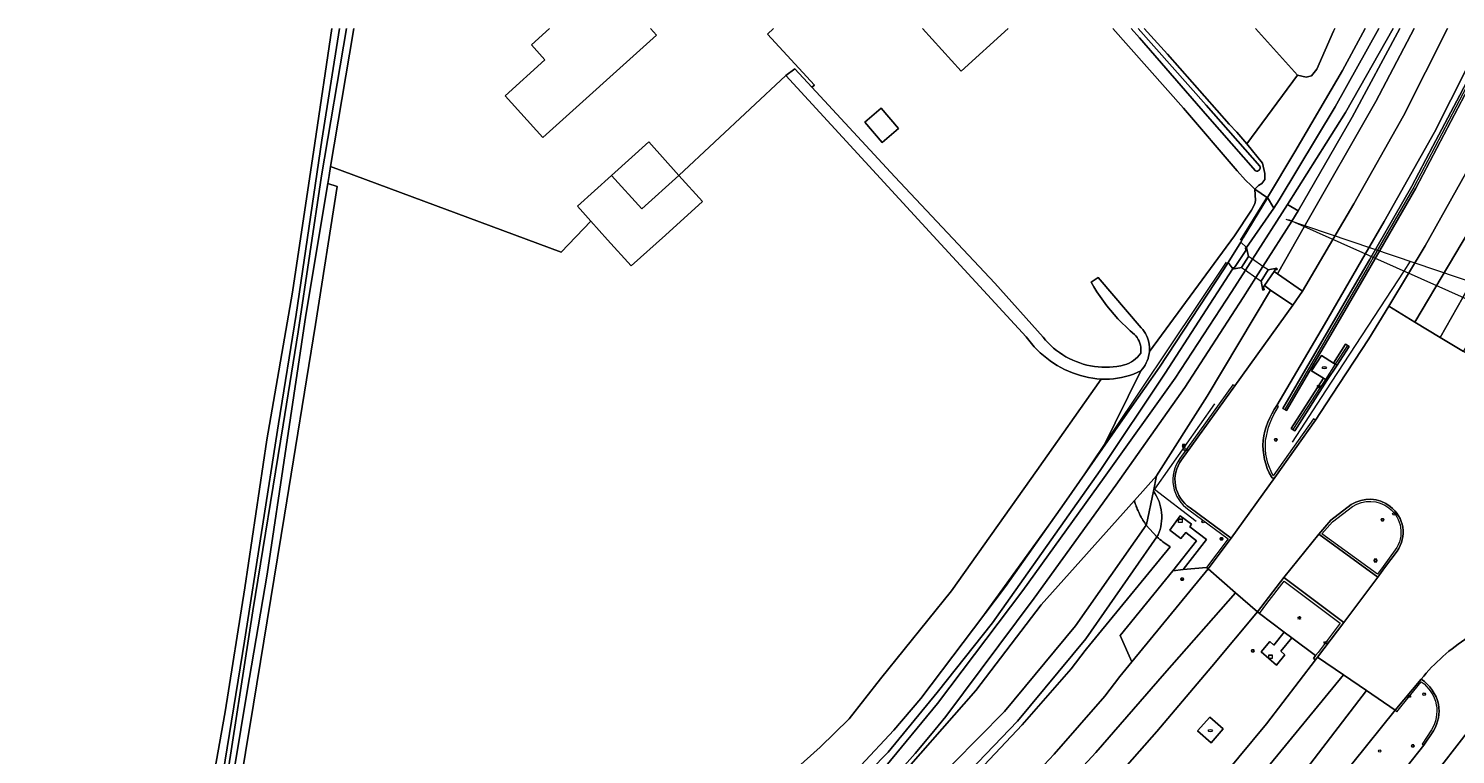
# Model space of a CAD drawing. Header units: metres. Extents: x 151448 to 154749, y 463108 to 465296.
# Tile 368 of 449: x 153548 to 153713, y 465211 to 465295. Entities that reach past the tile are written whole.
import ezdxf
from ezdxf.enums import TextEntityAlignment as Align

# ---------------------------------------------------------------- set-up
doc = ezdxf.new("R2010")
doc.units = ezdxf.units.M
doc.layers.get('0').update_dxf_attribs({"lineweight": 9})
for name, color, linetype, lineweight in [('B-PV-GK-BESCHOEIING-G', 253, 'Continuous', 9), ('B-PV-GR-BOUWLAND-GV', 253, 'Continuous', 9), ('B-PV-GR-GRAS-GV', 253, 'Continuous', 9), ('B-PV-GR-GROENVOORZIENING-GV', 253, 'Continuous', 9), ('B-PV-GR-HAAG-G', 253, 'Continuous', 9), ('B-PV-GR-HOUTWAL-GV', 253, 'Continuous', 9), ('B-PV-IE-MEUBILAIR-S', 253, 'Continuous', 9), ('B-PV-IE-MEUBILAIR_WEGMEUBILAIR-GV', 253, 'Continuous', 9), ('B-PV-IE-TERREINAFSCHEIDING_KUNSTMATIG_HEKWERK-G', 253, 'Continuous', 9), ('B-PV-IE-TERREINAFSCHEIDING_KUNSTMATIG_HEKWERK_RASTER-G', 253, 'Continuous', 9), ('B-PV-KW-KUNSTWERK_DEK-GV', 253, 'Continuous', 9), ('B-PV-KW-KUNSTWERK_DUIKER-G', 253, 'Continuous', 9), ('B-PV-OG-BEBOUWING-GV', 1, 'Continuous', 9), ('B-PV-OG-BEBOUWING_LOODS-GV', 1, 'Continuous', 9), ('B-PV-OG-TERREIN_BEGROEID-GV', 253, 'Continuous', 9), ('B-PV-OG-TERREIN_ERF-GV', 253, 'Continuous', 9), ('B-PV-OG-TERREIN_OEVER-GV', 253, 'Continuous', 9), ('B-PV-OG-TERREIN_ONBEGROEID_ZAND-GV', 253, 'Continuous', 9), ('B-PV-OG-WATER-GV', 253, 'Continuous', 9), ('B-PV-OG-WATER_SLOOT-GV', 253, 'Continuous', 9), ('B-PV-VH-GESLOTENVERHARDING-GV', 253, 'Continuous', 9), ('B-PV-VH-HALFVERHARDING-GV', 253, 'Continuous', 9), ('B-PV-VH-OPENVERHARDING-GV', 253, 'Continuous', 9)]:
    doc.layers.add(name, color=color, linetype=linetype, lineweight=lineweight)
doc.styles.add('NLCS-ISO', font='txt')

# ---------------------------------------------------------------- blocks, each defined once
blk = doc.blocks.new('SIE-MEUBILAIR_BORD_INFORMATIE-SO')
h = blk.add_hatch(color=256)
h.dxf.hatch_style = 1
h.paths.add_polyline_path([(0.13, 0.2), (-0.33, 0.2), (-0.33, 0.08), (-0.13, 0.08), (-0.13, -0.65), (0.13, -0.65)])
h = blk.add_hatch(color=256)
h.dxf.hatch_style = 1
edge = h.paths.add_edge_path()
edge.add_arc((0, 0.5), 0.149, 0, 360)
for points in [[(-0.75, -0.75), (0.75, -0.75), (0.75, 0.75), (-0.75, 0.75)], [(0.13, 0.2), (-0.33, 0.2), (-0.33, 0.08), (-0.13, 0.08), (-0.13, -0.65), (0.13, -0.65)]]:
    blk.add_lwpolyline(points, close=True)
blk.add_circle((0, 0.5), 0.149)
blk = doc.blocks.new('SIE-MEUBILAIR_BORD_VERKEER-SO')
blk.add_lwpolyline([(-0.5625, -0.5625), (0.5625, -0.5625), (0.5625, 0.5625), (-0.5625, 0.5625)], close=True)
at = {"style": 'NLCS-ISO'}
blk.add_text('vb', height=0.75, dxfattribs=at).set_placement((0, 0), align=Align.MIDDLE_CENTER)
blk = doc.blocks.new('SIE-MEUBILAIR_BORD_WEGWIJZER-SO')
blk.add_lwpolyline([(-0.75, -0.75), (0.75, -0.75), (0.75, 0.75), (-0.75, 0.75)], close=True)
at = {"style": 'NLCS-ISO'}
blk.add_text('ww', height=0.75, dxfattribs=at).set_placement((0, 0.125), align=Align.MIDDLE_CENTER)
blk = doc.blocks.new('SIE-MEUBILAIR_KAST-SO')
for points in [[(-1, 1), (1, 1), (1, 0.84), (-1, 0.84)], [(-1, 0.76), (1, 0.76), (1, -1), (-1, -1)]]:
    blk.add_lwpolyline(points, close=True)
blk = doc.blocks.new('SIE-MEUBILAIR_KAST_VRI-SO')
for points in [[(-1, 1), (1, 1), (1, 0.84), (-1, 0.84)], [(-1, 0.76), (1, 0.76), (1, -1), (-1, -1)]]:
    blk.add_lwpolyline(points, close=True)
at = {"style": 'NLCS-ISO'}
blk.add_text('vri', height=0.75, dxfattribs=at).set_placement((0, 0), align=Align.MIDDLE_CENTER)
blk = doc.blocks.new('SIE-MEUBILAIR_PAAL_LICHTMAST-SO')
for points in [[(-0.62, 0), (-1, 0)], [(-0.71, 0.71), (-0.44, 0.44)], [(0, 1), (0, 0.62)], [(0.44, 0.44), (0.71, 0.71)], [(1, 0), (0.62, 0)], [(-0.71, -0.71), (-0.44, -0.44)], [(0, -0.62), (0, -1)], [(0.44, -0.44), (0.71, -0.71)]]:
    blk.add_lwpolyline(points)
blk.add_circle((0, 0), 0.5)
blk = doc.blocks.new('SIE-MEUBILAIR_PAAL_VRI-SO')
blk.add_circle((0, 0), 0.75)
at = {"style": 'NLCS-ISO'}
blk.add_text('vri', height=0.75, dxfattribs=at).set_placement((-0.08, 0.07), align=Align.MIDDLE_CENTER)
blk = doc.blocks.new('SIE-MEUBILAIR_PAAL_VERKEERSBORD-SO')
blk.add_circle((0, 0), 0.75)
at = {"style": 'NLCS-ISO'}
blk.add_text('vb', height=0.75, dxfattribs=at).set_placement((0, 0.07), align=Align.MIDDLE_CENTER)
blk = doc.blocks.new('SIE-MEUBILAIR_PAAL_DRUKKNOPPAAL-SO')
blk.add_circle((0, 0), 0.75)
at = {"style": 'NLCS-ISO'}
blk.add_text('dk', height=0.75, dxfattribs=at).set_placement((0, 0.07), align=Align.MIDDLE_CENTER)
blk = doc.blocks.new('SIE-MEUBILAIR_PAAL_HECTOMETER-SO')
blk.add_circle((0, 0), 0.75)
at = {"style": 'NLCS-ISO'}
blk.add_text('hm', height=0.75, dxfattribs=at).set_placement((0.16, 0.07), align=Align.MIDDLE_CENTER)
blk = doc.blocks.new('SIE-MEUBILAIR_PUT_KOLK-SO')
blk.add_ellipse((0, 0), major_axis=(1.25, 0), ratio=0.54)
at = {"style": 'NLCS-ISO'}
blk.add_text('klk', height=0.75, dxfattribs=at).set_placement((0.03, 0), align=Align.MIDDLE_CENTER)

msp = doc.modelspace()

# ---------------------------------------------------------------- linework, layer by layer
at = {"layer": 'B-PV-GK-BESCHOEIING-G', "flags": 128}
msp.add_lwpolyline([(153469.15, 465084.579), (153488.3, 465095.892), (153535.402, 465125.463), (153593.262, 465164.111), (153640.624, 465201.649), (153646.624, 465207.251), (153648.502, 465209.283), (153650.335, 465211.356), (153652.123, 465213.467), (153653.865, 465215.617), (153664.056, 465229.251), (153673.444, 465242.271)], dxfattribs=at)
at = {"layer": 'B-PV-GR-BOUWLAND-GV', "flags": 128}
for points in [[(153511.821, 465125.046), (153516.955, 465122.135), (153517.344, 465122.535), (153517.691, 465122.734), (153518.142, 465122.725), (153518.873, 465122.351), (153519.614, 465121.892), (153520.324, 465121.413), (153521.027, 465121.004), (153521.589, 465120.827), (153522.858, 465121.616), (153537.542, 465131.228), (153559.353, 465145.895), (153561.058, 465155.509), (153563.376, 465170.615), (153565.756, 465185.565), (153567.841, 465199.169), (153570.862, 465216.147), (153573.135, 465230.433), (153575.663, 465247.469), (153578.604, 465264.487), (153581.2, 465281.656), (153583.137, 465294.866)], [(153689.548, 465294.866), (153694.389, 465289.502), (153695.364, 465289.27), (153695.983, 465289.424), (153696.587, 465290.167), (153698.517, 465294.577), (153698.676, 465294.866)]]:
    msp.add_lwpolyline(points, dxfattribs=at)
at = {"layer": 'B-PV-GR-GRAS-GV', "flags": 128}
msp.add_lwpolyline([(153629.774, 465203.447), (153639.394, 465212.07), (153642.752, 465215.321), (153646.329, 465219.947), (153654.544, 465230.071), (153664.362, 465243.959), (153671.758, 465254.471), (153671.284, 465254.501), (153670.802, 465254.57), (153670.322, 465254.659), (153669.846, 465254.768), (153669.375, 465254.896), (153668.91, 465255.044), (153668.452, 465255.211), (153668.001, 465255.397), (153667.557, 465255.602), (153667.123, 465255.824), (153666.698, 465256.064), (153666.284, 465256.322), (153665.88, 465256.597), (153665.488, 465256.888), (153665.109, 465257.195), (153664.742, 465257.518), (153664.39, 465257.855), (153664.051, 465258.207), (153663.728, 465258.573), (153663.419, 465258.951), (153663.127, 465259.342), (153652.427, 465270.997), (153635.458, 465289.438), (153623.13, 465277.941), (153625.852, 465274.922), (153621.567, 465271.059), (153617.635, 465267.515), (153614.914, 465270.533), (153612.982, 465272.676), (153609.55, 465269.088), (153583.013, 465278.97), (153582.838, 465277.922), (153582.683, 465276.998), (153583.773, 465276.673), (153581.272, 465260.775), (153577.705, 465238.81), (153574.115, 465217.038), (153570.424, 465194.539)], dxfattribs=at)
at = {"layer": 'B-PV-GR-GROENVOORZIENING-GV', "flags": 128}
for points in [[(153702.189, 465294.866), (153699.549, 465290.045), (153694.083, 465280.642), (153690.938, 465275.406), (153691.671, 465274.152), (153692.272, 465275.149), (153698.719, 465285.853), (153703.733, 465294.866)], [(153691.786, 465243.143), (153696.443, 465249.759), (153698.342, 465252.641), (153702.612, 465259.121), (153704.891, 465262.889), (153707.173, 465266.661), (153709.085, 465269.822), (153715.037, 465280.459), (153720.976, 465292.09), (153722.273, 465294.866)], [(153716.144, 465294.866), (153715.746, 465294.019), (153710.17, 465282.925), (153704.345, 465272.635), (153702.181, 465268.887), (153697.487, 465260.759), (153691.99, 465251.425)], [(153707.831, 465294.866), (153703.383, 465286.465), (153695.163, 465272.016), (153692.09, 465266.616), (153694.95, 465264.594), (153698.458, 465270.547), (153700.885, 465274.665), (153706.606, 465284.823)], [(153717.032, 465294.866), (153716.431, 465293.587), (153713.061, 465287.18), (153709.978, 465281.32), (153707.553, 465276.71), (153705.47, 465273.096), (153702.66, 465268.218), (153700.981, 465265.326), (153698.373, 465260.849), (153695.296, 465255.567), (153692.692, 465251.098), (153693.124, 465250.846), (153696.308, 465256.311), (153698.221, 465259.595), (153702.291, 465266.582), (153707.991, 465276.469), (153716.879, 465293.365), (153717.584, 465294.866)], [(153717.584, 465294.866), (153716.879, 465293.365), (153707.991, 465276.469), (153702.291, 465266.582), (153698.221, 465259.595), (153696.308, 465256.311), (153693.124, 465250.846), (153692.692, 465251.098), (153695.296, 465255.567), (153698.373, 465260.849), (153700.981, 465265.326), (153702.66, 465268.218), (153705.47, 465273.096), (153707.553, 465276.71), (153709.978, 465281.32), (153713.061, 465287.18), (153716.431, 465293.587), (153717.032, 465294.866)], [(153706.606, 465284.823), (153711.655, 465294.866)], [(153640.948, 465205.083), (153647.224, 465211.495), (153652.87, 465218.359), (153659.247, 465226.409), (153671.641, 465243.93), (153679.123, 465255.179), (153686.88, 465267.148), (153686.846, 465267.283), (153686.404, 465267.928), (153685.866, 465267.048), (153678.47, 465255.858), (153675.034, 465250.922), (153671.928, 465246.486), (153667.491, 465240.149), (153660.739, 465230.594), (153650.975, 465217.674), (153647.894, 465214.024), (153640.287, 465205.886)], [(153681.022, 465245.166), (153687.145, 465253.687), (153693.837, 465263.015), (153691.285, 465264.706), (153683.973, 465252.521), (153678.124, 465243.324), (153677.803, 465241.558)], [(153640.287, 465205.886), (153647.894, 465214.024), (153650.975, 465217.674), (153660.739, 465230.594), (153667.491, 465240.149), (153671.928, 465246.486), (153676.349, 465255.438), (153675.918, 465255.24), (153675.479, 465255.064), (153675.031, 465254.91), (153674.575, 465254.779), (153674.114, 465254.67), (153673.648, 465254.583), (153673.178, 465254.52), (153672.706, 465254.48), (153672.232, 465254.464), (153671.758, 465254.471), (153664.362, 465243.959), (153654.544, 465230.071), (153646.329, 465219.947), (153642.752, 465215.321), (153639.394, 465212.07), (153629.774, 465203.447)], [(153677.803, 465241.558), (153676.997, 465237.719), (153676.959, 465237.665), (153678.17, 465236.316), (153678.313, 465236.521)], [(153648.809, 465204.188), (153660.617, 465216.176), (153668.791, 465226.063), (153676.959, 465237.665), (153676.889, 465237.761), (153676.79, 465237.904), (153676.666, 465238.091), (153676.573, 465238.239), (153676.477, 465238.4), (153676.459, 465238.431), (153676.373, 465238.582), (153676.265, 465238.783), (153676.186, 465238.938), (153676.087, 465239.143), (153676.016, 465239.302), (153675.926, 465239.511), (153675.862, 465239.673), (153675.807, 465239.817), (153675.783, 465239.883), (153675.726, 465240.048), (153675.656, 465240.265), (153675.589, 465240.488), (153664.863, 465228.487), (153657.33, 465218.6), (153647.096, 465206.913)], [(153660, 465204.524), (153666.356, 465211.274), (153672.203, 465217.937), (153673.915, 465220.228), (153675.307, 465221.905), (153673.961, 465224.931), (153680.018, 465232.402), (153682.757, 465235.852), (153681.503, 465236.813), (153680.945, 465236.116), (153679.657, 465237.062), (153680.881, 465238.743), (153682.171, 465237.777), (153681.983, 465237.447), (153683.913, 465236.014), (153681.199, 465232.551), (153683.899, 465232.76), (153684.079, 465232.603), (153686.726, 465236.148), (153682.003, 465239.652)], [(153650.313, 465202.732), (153662.146, 465215.077), (153670.002, 465224.539), (153678.17, 465236.316), (153676.959, 465237.665), (153668.791, 465226.063), (153660.617, 465216.176), (153648.809, 465204.188)], [(153678.313, 465236.521), (153678.17, 465236.316), (153678.223, 465236.268), (153678.372, 465236.138), (153678.394, 465236.119), (153678.528, 465236.008), (153678.705, 465235.868), (153678.844, 465235.763), (153679.027, 465235.631), (153679.096, 465235.584), (153679.694, 465235.14), (153671.45, 465225.086), (153670.068, 465223.421), (153669.91, 465223.221), (153668.316, 465221.087), (153662.657, 465214.638), (153656.394, 465207.987)], [(153656.394, 465207.987), (153662.657, 465214.638), (153668.316, 465221.087), (153669.91, 465223.221), (153670.068, 465223.421), (153671.45, 465225.086), (153679.694, 465235.14), (153679.096, 465235.584), (153679.027, 465235.631), (153678.844, 465235.763), (153678.705, 465235.868), (153678.528, 465236.008), (153678.394, 465236.119), (153678.372, 465236.138), (153678.223, 465236.268), (153678.17, 465236.316), (153670.002, 465224.539), (153662.146, 465215.077), (153650.313, 465202.732)], [(153684.436, 465207.071), (153690.796, 465214.771), (153696.448, 465222.128), (153696.22, 465222.303), (153696.46, 465222.62), (153693.738, 465224.67), (153692.467, 465223.133), (153692.916, 465222.702), (153691.953, 465221.505), (153690.201, 465223.065), (153691.209, 465224.232), (153691.657, 465223.844), (153692.861, 465225.336), (153689.993, 465227.488), (153689.763, 465227.66), (153684.503, 465221.365), (153678.158, 465213.861), (153671.924, 465206.784)], [(153708.623, 465219.922), (153705.642, 465216.32), (153700.766, 465210.262), (153694.417, 465202.539), (153690.65, 465198.162)], [(153546.208, 465079.207), (153562.473, 465090.614), (153599.396, 465116.572), (153609.761, 465123.981), (153620.166, 465131.657), (153628.357, 465137.881), (153630.724, 465139.679), (153641.378, 465147.897), (153651.738, 465156.098), (153661.744, 465164.245), (153670.981, 465172.085), (153678.496, 465178.906), (153686.061, 465186.307), (153693.191, 465193.765), (153700.205, 465201.584), (153704.27, 465206.423), (153708.912, 465212.286), (153710.026, 465213.969)], [(153714.191, 465214.11), (153709.54, 465208.115), (153702.595, 465199.659), (153695.571, 465191.839), (153688.419, 465184.347), (153681.825, 465177.847), (153672.961, 465169.764), (153663.698, 465161.903), (153653.702, 465153.762), (153643.128, 465145.389), (153632.521, 465137.224), (153630.183, 465135.452), (153621.929, 465129.199), (153611.635, 465121.614), (153600.908, 465113.95), (153564.147, 465088.049), (153547.906, 465076.678)]]:
    msp.add_lwpolyline(points, dxfattribs=at)
for points in [[(153561.528, 465147.358), (153562.236, 465147.834), (153563.267, 465148.528), (153566.723, 465170.811), (153570.424, 465194.539), (153574.115, 465217.038), (153577.705, 465238.81), (153581.272, 465260.775), (153583.773, 465276.673), (153582.683, 465276.998), (153580.144, 465261.832), (153577.892, 465246.658), (153575.702, 465232.006), (153573.406, 465218.541), (153571.164, 465205.035), (153568.343, 465190.014), (153566.119, 465174.855), (153563.419, 465157.849)], [(153688.137, 465270.741), (153687.839, 465270.273), (153688.51, 465269.638), (153691.671, 465274.152), (153690.938, 465275.406), (153690.917, 465275.37)], [(153694.069, 465248.527), (153693.649, 465248.799), (153697.382, 465254.57), (153695.986, 465255.435), (153697.138, 465257.183), (153698.521, 465256.331), (153699.915, 465258.487), (153700.335, 465258.215), (153698.943, 465256.071), (153697.775, 465254.326)], [(153698.521, 465256.331), (153698.734, 465256.2), (153698.943, 465256.071), (153700.335, 465258.215), (153699.915, 465258.487)], [(153697.382, 465254.57), (153693.649, 465248.799), (153694.069, 465248.527), (153697.775, 465254.326), (153697.594, 465254.438)], [(153676.016, 465239.302), (153676.087, 465239.143), (153676.186, 465238.938), (153676.265, 465238.783), (153676.373, 465238.582), (153676.459, 465238.431), (153676.477, 465238.4), (153676.573, 465238.239), (153676.666, 465238.091), (153676.79, 465237.904), (153676.889, 465237.761), (153676.959, 465237.665), (153676.997, 465237.719), (153677.803, 465241.558), (153678.124, 465243.324), (153675.589, 465240.488), (153675.656, 465240.265), (153675.726, 465240.048), (153675.783, 465239.883), (153675.807, 465239.817), (153675.862, 465239.673), (153675.926, 465239.511)], [(153685.824, 465214.173), (153684.453, 465212.566), (153682.845, 465213.941), (153684.28, 465215.548)]]:
    msp.add_lwpolyline(points, close=True, dxfattribs=at)
at = {"layer": 'B-PV-GR-GROENVOORZIENING-GV'}
for points in [[(153691.99, 465251.425, 0.1208683), (153690.426, 465247.401)], [(153690.426, 465247.401, 0.1500853), (153691.366, 465243.205)], [(153682.003, 465239.652, -0.4318223), (153681.022, 465245.166)], [(153691.366, 465243.205, 0.5616181), (153691.786, 465243.143)], [(153678.313, 465236.521, 0.2640528), (153677.803, 465241.558)], [(153677.803, 465241.558, -0.2640528), (153678.313, 465236.521)], [(153710.61, 465217.011, 0.1935172), (153708.623, 465219.922)], [(153710.026, 465213.969, 0.1872898), (153710.61, 465217.011)]]:
    msp.add_lwpolyline(points, format="xyb", dxfattribs=at)
at = {"layer": 'B-PV-GR-HAAG-G', "flags": 128}
for points in [[(153717.308, 465294.866), (153716.655, 465293.476), (153707.772, 465276.589), (153703.099, 465268.478), (153702.4, 465267.265), (153692.908, 465250.972)], [(153687.81, 465270.479), (153690.799, 465275.314)], [(153669.812, 465243.465), (153686.214, 465267.953)], [(153700.125, 465258.351), (153698.734, 465256.2), (153697.594, 465254.438), (153697.003, 465253.523), (153693.859, 465248.663)]]:
    msp.add_lwpolyline(points, dxfattribs=at)
at = {"layer": 'B-PV-GR-HOUTWAL-GV', "flags": 128}
msp.add_lwpolyline([(153671.928, 465246.486), (153675.034, 465250.922), (153678.47, 465255.858), (153685.866, 465267.048), (153686.404, 465267.928), (153687.839, 465270.273), (153688.137, 465270.741), (153690.917, 465275.37), (153689.469, 465276.357), (153689.558, 465275.07), (153689.465, 465274.676), (153689.093, 465273.942), (153687.134, 465270.991), (153677.315, 465257.642), (153677.283, 465257.371), (153677.232, 465257.104), (153677.16, 465256.841), (153677.07, 465256.584), (153676.96, 465256.335), (153676.833, 465256.094), (153676.688, 465255.864), (153676.526, 465255.645), (153676.349, 465255.438)], close=True, dxfattribs=at)
at = {"layer": 'B-PV-IE-MEUBILAIR_WEGMEUBILAIR-GV', "flags": 128}
for points in [[(153681.022, 465245.166), (153687.145, 465253.687), (153686.942, 465253.828), (153680.807, 465245.313)], [(153692.19, 465251.306), (153691.99, 465251.425)], [(153696.443, 465249.759), (153696.213, 465249.888), (153691.583, 465243.346)], [(153691.786, 465243.143), (153696.443, 465249.759)], [(153700.569, 465240.025), (153698.232, 465238.228), (153696.834, 465236.603), (153703.633, 465231.663), (153704.416, 465232.72), (153705.85, 465234.658)], [(153705.643, 465234.794), (153704.23, 465232.872), (153703.6, 465232.015), (153697.179, 465236.658), (153698.41, 465238.047), (153700.702, 465239.81)], [(153681.865, 465239.432), (153686.381, 465236.084)], [(153686.381, 465236.084), (153683.899, 465232.76), (153684.079, 465232.603), (153686.726, 465236.148), (153682.003, 465239.652)], [(153708.623, 465219.922), (153705.642, 465216.32), (153705.811, 465216.164), (153706.437, 465216.93), (153708.634, 465219.601)], [(153709.806, 465214.09), (153708.733, 465212.433), (153708.912, 465212.286)], [(153708.912, 465212.286), (153710.026, 465213.969)]]:
    msp.add_lwpolyline(points, dxfattribs=at)
at = {"layer": 'B-PV-IE-MEUBILAIR_WEGMEUBILAIR-GV'}
for points in [[(153691.99, 465251.425, 0.1208683), (153690.426, 465247.401)], [(153690.705, 465247.39, -0.1126798), (153692.19, 465251.306)], [(153690.426, 465247.401, 0.1500853), (153691.366, 465243.205)], [(153691.583, 465243.346, -0.150346), (153690.705, 465247.39)], [(153680.807, 465245.313, 0.4271112), (153681.865, 465239.432)], [(153682.003, 465239.652, -0.4318223), (153681.022, 465245.166)], [(153691.366, 465243.205, 0.5616181), (153691.786, 465243.143)], [(153705.041, 465239.819, 0.3166243), (153700.569, 465240.025)], [(153700.702, 465239.81, -0.3130644), (153704.912, 465239.644)], [(153705.85, 465234.658, 0.4063252), (153705.041, 465239.819)], [(153704.912, 465239.644, -0.4039399), (153705.643, 465234.794)], [(153710.61, 465217.011, 0.1935172), (153708.623, 465219.922)], [(153708.634, 465219.601, -0.1916822), (153710.362, 465216.969)], [(153710.362, 465216.969, -0.1854728), (153709.806, 465214.09)], [(153710.026, 465213.969, 0.1872898), (153710.61, 465217.011)]]:
    msp.add_lwpolyline(points, format="xyb", dxfattribs=at)
at = {"layer": 'B-PV-IE-MEUBILAIR_WEGMEUBILAIR-GV', "flags": 128}
msp.add_lwpolyline([(153689.993, 465227.488), (153690.862, 465228.616), (153692.856, 465231.205), (153699.305, 465226.377), (153696.74, 465222.99), (153696.46, 465222.62), (153696.22, 465222.303), (153696.448, 465222.128), (153696.69, 465222.447), (153699.708, 465226.434), (153692.801, 465231.605), (153689.763, 465227.66)], close=True, dxfattribs=at)
at = {"layer": 'B-PV-IE-TERREINAFSCHEIDING_KUNSTMATIG_HEKWERK-G', "flags": 128}
for points in [[(153689.548, 465294.866), (153694.389, 465289.502)], [(153694.389, 465289.502), (153695.364, 465289.27), (153695.983, 465289.424), (153696.587, 465290.167), (153698.517, 465294.577), (153698.676, 465294.866)], [(153694.389, 465289.502), (153688.537, 465281.589)], [(153684.827, 465251.644), (153677.92, 465241.799), (153682.709, 465238.11)], [(153666.507, 465238.756), (153657.282, 465226.02)]]:
    msp.add_lwpolyline(points, dxfattribs=at)
at = {"layer": 'B-PV-IE-TERREINAFSCHEIDING_KUNSTMATIG_HEKWERK_RASTER-G', "flags": 128}
for points in [[(153707.357, 465268.061), (153706.609, 465266.913)], [(153706.609, 465266.913), (153697.618, 465253.118)], [(153697.618, 465253.118), (153693.771, 465247.217)]]:
    msp.add_lwpolyline(points, dxfattribs=at)
at = {"layer": 'B-PV-KW-KUNSTWERK_DEK-GV', "flags": 128}
msp.add_lwpolyline([(153689.577, 465266.185), (153690.175, 465265.773), (153690.982, 465267.055), (153690.389, 465267.459), (153689.185, 465268.281), (153688.729, 465268.592), (153687.911, 465267.333), (153688.376, 465267.013)], close=True, dxfattribs=at)
at = {"layer": 'B-PV-KW-KUNSTWERK_DUIKER-G', "flags": 128}
for points in [[(153693.041, 465272.92), (153752.466, 465252.791)], [(153753.085, 465252.751), (153745.467, 465249.587), (153693.385, 465272.809)]]:
    msp.add_lwpolyline(points, dxfattribs=at)
at = {"layer": 'B-PV-OG-BEBOUWING-GV', "flags": 128}
for points in [[(153608.228, 465294.866), (153606.133, 465292.978), (153607.694, 465291.248), (153603.118, 465287.123), (153607.471, 465282.295), (153620.564, 465294.1), (153619.873, 465294.866)], [(153651.204, 465294.866), (153655.651, 465289.971), (153661.04, 465294.866)]]:
    msp.add_lwpolyline(points, dxfattribs=at)
msp.add_lwpolyline([(153615.369, 465277.932), (153618.845, 465274.077), (153623.13, 465277.941), (153619.655, 465281.796)], close=True, dxfattribs=at)
at = {"layer": 'B-PV-OG-BEBOUWING_LOODS-GV', "flags": 128}
for points in [[(153648.404, 465283.331), (153646.412, 465285.676), (153644.545, 465284.09), (153646.537, 465281.745)], [(153623.13, 465277.941), (153618.845, 465274.077), (153615.369, 465277.932), (153611.438, 465274.388), (153612.982, 465272.676), (153614.914, 465270.533), (153617.635, 465267.515), (153621.567, 465271.059), (153625.852, 465274.922)]]:
    msp.add_lwpolyline(points, close=True, dxfattribs=at)
at = {"layer": 'B-PV-OG-TERREIN_BEGROEID-GV', "flags": 128}
msp.add_lwpolyline([(153698.676, 465294.866), (153698.517, 465294.577), (153696.587, 465290.167), (153695.983, 465289.424), (153695.364, 465289.27), (153694.389, 465289.502), (153688.537, 465281.589), (153690.347, 465279.354), (153690.615, 465278.168), (153690.631, 465277.492), (153690.261, 465277.001), (153689.88, 465276.769), (153689.469, 465276.357), (153690.917, 465275.37), (153690.938, 465275.406), (153694.083, 465280.642), (153699.549, 465290.045), (153702.189, 465294.866)], dxfattribs=at)
at = {"layer": 'B-PV-OG-TERREIN_ERF-GV', "flags": 128}
for points in [[(153585.702, 465294.866), (153585.174, 465291.9), (153583.013, 465278.97), (153609.55, 465269.088), (153612.982, 465272.676), (153611.438, 465274.388), (153615.369, 465277.932), (153619.655, 465281.796), (153623.13, 465277.941), (153635.458, 465289.438), (153636.475, 465290.238), (153638.452, 465288.1), (153638.753, 465288.356), (153633.318, 465294.199), (153634.035, 465294.866)], [(153619.873, 465294.866), (153620.564, 465294.1), (153607.471, 465282.295), (153603.118, 465287.123), (153607.694, 465291.248), (153606.133, 465292.978), (153608.228, 465294.866)], [(153634.035, 465294.866), (153633.318, 465294.199), (153638.753, 465288.356), (153638.452, 465288.1), (153647.983, 465277.798), (153659.524, 465265.516), (153665.083, 465259.317), (153665.361, 465258.982), (153665.655, 465258.66), (153665.964, 465258.353), (153666.287, 465258.061), (153666.623, 465257.785), (153666.973, 465257.525), (153667.334, 465257.282), (153667.707, 465257.056), (153668.089, 465256.849), (153668.482, 465256.659), (153668.882, 465256.489), (153669.291, 465256.338), (153669.706, 465256.206), (153670.127, 465256.095), (153670.552, 465256.003), (153670.982, 465255.932), (153671.415, 465255.881), (153671.849, 465255.851), (153672.284, 465255.842), (153672.72, 465255.853), (153673.154, 465255.886), (153673.586, 465255.938), (153674.015, 465256.011), (153674.44, 465256.105), (153674.717, 465256.207), (153674.985, 465256.33), (153675.243, 465256.474), (153675.488, 465256.638), (153675.72, 465256.821), (153675.937, 465257.022), (153676.138, 465257.239), (153676.32, 465257.471), (153676.342, 465257.704), (153676.341, 465257.939), (153676.32, 465258.172), (153676.278, 465258.402), (153676.215, 465258.628), (153676.131, 465258.847), (153676.028, 465259.057), (153675.907, 465259.257), (153675.768, 465259.446), (153675.612, 465259.621), (153675.112, 465260.048), (153674.625, 465260.49), (153674.153, 465260.948), (153673.695, 465261.42)], [(153661.04, 465294.866), (153655.651, 465289.971), (153651.204, 465294.866)], [(153673.695, 465261.42), (153673.253, 465261.906), (153672.825, 465262.406), (153672.414, 465262.919), (153672.019, 465263.445), (153671.641, 465263.983), (153671.28, 465264.533), (153670.936, 465265.093), (153670.61, 465265.664), (153671.43, 465266.197), (153676.378, 465260.401), (153676.553, 465260.192), (153676.712, 465259.971), (153676.854, 465259.739), (153676.979, 465259.497), (153677.085, 465259.246), (153677.173, 465258.988), (153677.241, 465258.725), (153677.29, 465258.457), (153677.318, 465258.186), (153677.327, 465257.914), (153677.315, 465257.642), (153687.134, 465270.991), (153689.093, 465273.942), (153689.465, 465274.676), (153689.558, 465275.07), (153689.469, 465276.357), (153689.035, 465276.799), (153688.399, 465277.409), (153687.411, 465278.474), (153681.231, 465285.674), (153673.089, 465294.866)]]:
    msp.add_lwpolyline(points, dxfattribs=at)
for points in [[(153677.315, 465257.642), (153677.327, 465257.914), (153677.318, 465258.186), (153677.29, 465258.457), (153677.241, 465258.725), (153677.173, 465258.988), (153677.085, 465259.246), (153676.979, 465259.497), (153676.854, 465259.739), (153676.712, 465259.971), (153676.553, 465260.192), (153676.378, 465260.401), (153671.43, 465266.197), (153670.61, 465265.664), (153670.936, 465265.093), (153671.28, 465264.533), (153671.641, 465263.983), (153672.019, 465263.445), (153672.414, 465262.919), (153672.825, 465262.406), (153673.253, 465261.906), (153673.695, 465261.42), (153674.153, 465260.948), (153674.625, 465260.49), (153675.112, 465260.048), (153675.612, 465259.621), (153675.768, 465259.446), (153675.907, 465259.257), (153676.028, 465259.057), (153676.131, 465258.847), (153676.215, 465258.628), (153676.278, 465258.402), (153676.32, 465258.172), (153676.341, 465257.939), (153676.342, 465257.704), (153676.32, 465257.471), (153676.138, 465257.239), (153675.937, 465257.022), (153675.72, 465256.821), (153675.488, 465256.638), (153675.243, 465256.474), (153674.985, 465256.33), (153674.717, 465256.207), (153674.44, 465256.105), (153674.015, 465256.011), (153673.586, 465255.938), (153673.154, 465255.886), (153672.72, 465255.853), (153672.284, 465255.842), (153671.849, 465255.851), (153671.415, 465255.881), (153670.982, 465255.932), (153670.552, 465256.003), (153670.127, 465256.095), (153669.706, 465256.206), (153669.291, 465256.338), (153668.882, 465256.489), (153668.482, 465256.659), (153668.089, 465256.849), (153667.707, 465257.056), (153667.334, 465257.282), (153666.973, 465257.525), (153666.623, 465257.785), (153666.287, 465258.061), (153665.964, 465258.353), (153665.655, 465258.66), (153665.361, 465258.982), (153665.083, 465259.317), (153659.524, 465265.516), (153647.983, 465277.798), (153638.452, 465288.1), (153636.475, 465290.238), (153635.458, 465289.438), (153652.427, 465270.997), (153663.127, 465259.342), (153663.419, 465258.951), (153663.728, 465258.573), (153664.051, 465258.207), (153664.39, 465257.855), (153664.742, 465257.518), (153665.109, 465257.195), (153665.488, 465256.888), (153665.88, 465256.597), (153666.284, 465256.322), (153666.698, 465256.064), (153667.123, 465255.824), (153667.557, 465255.602), (153668.001, 465255.397), (153668.452, 465255.211), (153668.91, 465255.044), (153669.375, 465254.896), (153669.846, 465254.768), (153670.322, 465254.659), (153670.802, 465254.57), (153671.284, 465254.501), (153671.758, 465254.471), (153672.232, 465254.464), (153672.706, 465254.48), (153673.178, 465254.52), (153673.648, 465254.583), (153674.114, 465254.67), (153674.575, 465254.779), (153675.031, 465254.91), (153675.479, 465255.064), (153675.918, 465255.24), (153676.349, 465255.438), (153676.526, 465255.645), (153676.688, 465255.864), (153676.833, 465256.094), (153676.96, 465256.335), (153677.07, 465256.584), (153677.16, 465256.841), (153677.232, 465257.104), (153677.283, 465257.371)], [(153648.404, 465283.331), (153646.537, 465281.745), (153644.545, 465284.09), (153646.412, 465285.676)]]:
    msp.add_lwpolyline(points, close=True, dxfattribs=at)
at = {"layer": 'B-PV-OG-TERREIN_OEVER-GV', "flags": 128}
for points in [[(153583.137, 465294.866), (153581.2, 465281.656), (153578.604, 465264.487), (153575.663, 465247.469), (153573.135, 465230.433), (153570.862, 465216.147), (153567.841, 465199.169), (153565.756, 465185.565), (153563.376, 465170.615), (153561.058, 465155.509), (153559.353, 465145.895), (153559.859, 465146.235), (153560.053, 465146.366), (153560.389, 465146.592), (153562.341, 465159.198), (153565.645, 465179.089), (153568.877, 465198.273), (153573.086, 465224.29), (153576.995, 465249.337), (153579.062, 465261.922), (153582.016, 465281.995), (153584.026, 465294.866)], [(153560.892, 465146.93), (153561.021, 465147.017), (153561.216, 465147.148), (153561.528, 465147.358), (153563.419, 465157.849), (153566.119, 465174.855), (153568.343, 465190.014), (153571.164, 465205.035), (153573.406, 465218.541), (153575.702, 465232.006), (153577.892, 465246.658), (153580.144, 465261.832), (153582.683, 465276.998), (153582.838, 465277.922), (153583.013, 465278.97), (153585.174, 465291.9), (153585.702, 465294.866)], [(153584.847, 465294.866), (153581.975, 465277.91), (153579.27, 465259.916), (153577.555, 465249.222), (153574.041, 465227.773), (153570.72, 465206.191), (153567.868, 465189.867), (153564.233, 465168.424), (153561.086, 465148.424), (153560.892, 465146.93)], [(153561.441, 465144.73), (153562.305, 465145.124), (153575.568, 465153.822), (153592.225, 465165.156), (153591.501, 465166.26), (153591.722, 465166.442), (153591.959, 465166.083), (153613.603, 465182.088), (153627.72, 465192.904), (153639.502, 465202.689), (153646.97, 465209.894), (153652.895, 465217.102), (153662.738, 465230.139), (153672.116, 465243.132), (153680.283, 465254.569), (153686.817, 465264.573), (153688.376, 465267.013), (153689.185, 465268.281), (153693.219, 465274.595), (153699.906, 465285.187), (153705.386, 465294.866)], [(153703.733, 465294.866), (153698.719, 465285.853), (153692.272, 465275.149), (153691.671, 465274.152), (153688.51, 465269.638), (153688.729, 465268.592), (153687.911, 465267.333), (153686.88, 465267.148), (153679.123, 465255.179), (153671.641, 465243.93), (153659.247, 465226.409), (153652.87, 465218.359), (153647.224, 465211.495), (153640.948, 465205.083)], [(153647.096, 465206.913), (153657.33, 465218.6), (153664.863, 465228.487), (153675.589, 465240.488), (153678.124, 465243.324), (153683.973, 465252.521), (153691.285, 465264.706), (153690.577, 465265.275), (153690.464, 465265.109), (153690.54, 465264.763), (153690.393, 465264.736), (153690.175, 465265.773), (153690.982, 465267.055), (153692.011, 465267.263), (153692.045, 465267.122), (153691.792, 465267.071), (153691.705, 465266.884), (153692.09, 465266.616), (153695.163, 465272.016), (153703.383, 465286.465), (153707.831, 465294.866)], [(153706.174, 465294.866), (153700.662, 465284.638), (153694.472, 465273.864), (153693.708, 465272.665), (153690.389, 465267.459), (153689.577, 465266.185), (153688.109, 465263.882), (153681.402, 465253.52), (153673.444, 465242.271), (153664.056, 465229.251), (153653.865, 465215.617), (153652.123, 465213.467), (153650.335, 465211.356), (153648.502, 465209.283)], [(153673.089, 465294.866), (153681.231, 465285.674), (153687.411, 465278.474), (153688.399, 465277.409), (153689.035, 465276.799), (153689.469, 465276.357), (153689.88, 465276.769), (153690.261, 465277.001), (153690.631, 465277.492), (153690.615, 465278.168), (153690.347, 465279.354), (153688.537, 465281.589), (153687.405, 465282.918), (153686.512, 465283.861), (153679.393, 465291.906), (153676.723, 465294.866)], [(153689.535, 465278.477), (153684.019, 465284.767), (153676.163, 465293.802), (153675.205, 465294.866)], [(153676.037, 465294.866), (153683.871, 465286.044), (153690.03, 465279.025)]]:
    msp.add_lwpolyline(points, dxfattribs=at)
at = {"layer": 'B-PV-OG-TERREIN_OEVER-GV'}
msp.add_lwpolyline([(153690.03, 465279.025, -0.7331908), (153689.535, 465278.477)], format="xyb", dxfattribs=at)
at = {"layer": 'B-PV-OG-TERREIN_ONBEGROEID_ZAND-GV', "flags": 128}
msp.add_lwpolyline([(153676.723, 465294.866), (153679.393, 465291.906), (153686.512, 465283.861), (153687.405, 465282.918), (153688.537, 465281.589), (153694.389, 465289.502), (153689.548, 465294.866)], dxfattribs=at)
at = {"layer": 'B-PV-OG-WATER-GV', "flags": 128}
for points in [[(153705.386, 465294.866), (153699.906, 465285.187), (153693.219, 465274.595), (153694.472, 465273.864), (153700.662, 465284.638), (153706.174, 465294.866)], [(153648.502, 465209.283), (153650.335, 465211.356), (153652.123, 465213.467), (153653.865, 465215.617), (153664.056, 465229.251), (153673.444, 465242.271), (153681.402, 465253.52), (153688.109, 465263.882), (153689.577, 465266.185), (153690.389, 465267.459), (153693.708, 465272.665), (153694.472, 465273.864), (153693.219, 465274.595), (153689.185, 465268.281), (153688.376, 465267.013), (153686.817, 465264.573), (153680.283, 465254.569), (153672.116, 465243.132), (153662.738, 465230.139), (153652.895, 465217.102), (153646.97, 465209.894)]]:
    msp.add_lwpolyline(points, dxfattribs=at)
at = {"layer": 'B-PV-OG-WATER_SLOOT-GV', "flags": 128}
for points in [[(153560.389, 465146.592), (153560.892, 465146.93), (153561.086, 465148.424), (153564.233, 465168.424), (153567.868, 465189.867), (153570.72, 465206.191), (153574.041, 465227.773), (153577.555, 465249.222), (153579.27, 465259.916), (153581.975, 465277.91), (153584.847, 465294.866)], [(153584.026, 465294.866), (153582.016, 465281.995), (153579.062, 465261.922), (153576.995, 465249.337), (153573.086, 465224.29), (153568.877, 465198.273), (153565.645, 465179.089), (153562.341, 465159.198), (153560.389, 465146.592)], [(153675.205, 465294.866), (153676.163, 465293.802), (153684.019, 465284.767), (153689.535, 465278.477)], [(153690.03, 465279.025), (153683.871, 465286.044), (153676.037, 465294.866)]]:
    msp.add_lwpolyline(points, dxfattribs=at)
at = {"layer": 'B-PV-OG-WATER_SLOOT-GV'}
msp.add_lwpolyline([(153689.535, 465278.477, 0.7331908), (153690.03, 465279.025)], format="xyb", dxfattribs=at)
at = {"layer": 'B-PV-VH-GESLOTENVERHARDING-GV', "flags": 128}
for points in [[(153711.655, 465294.866), (153706.606, 465284.823), (153700.885, 465274.665), (153698.458, 465270.547), (153694.95, 465264.594), (153693.837, 465263.015), (153687.145, 465253.687), (153681.022, 465245.166)], [(153691.99, 465251.425), (153697.487, 465260.759), (153702.181, 465268.887), (153704.345, 465272.635), (153710.17, 465282.925), (153715.746, 465294.019), (153716.144, 465294.866)], [(153722.273, 465294.866), (153720.976, 465292.09), (153715.037, 465280.459), (153709.085, 465269.822), (153707.173, 465266.661), (153704.891, 465262.889), (153707.903, 465261.051), (153715.656, 465274.077), (153722.81, 465288.191), (153726.083, 465294.866)], [(153726.083, 465294.866), (153722.81, 465288.191), (153715.656, 465274.077), (153707.903, 465261.051), (153710.813, 465259.275), (153713.411, 465263.88), (153720.541, 465276.517), (153729.702, 465294.866)], [(153729.702, 465294.866), (153720.541, 465276.517), (153713.411, 465263.88), (153710.813, 465259.275), (153713.489, 465257.642), (153716.264, 465262.608), (153726.505, 465280.937), (153733.15, 465294.866)], [(153716.607, 465255.699), (153713.489, 465257.642), (153710.813, 465259.275), (153707.903, 465261.051), (153704.891, 465262.889), (153702.612, 465259.121), (153698.342, 465252.641), (153696.443, 465249.759), (153691.786, 465243.143), (153686.726, 465236.148), (153684.079, 465232.603), (153687.243, 465229.851), (153689.763, 465227.66), (153692.801, 465231.605), (153696.834, 465236.603), (153698.232, 465238.228), (153700.569, 465240.025)], [(153682.003, 465239.652), (153686.726, 465236.148), (153691.786, 465243.143)], [(153705.85, 465234.658), (153704.416, 465232.72), (153703.633, 465231.663), (153699.708, 465226.434), (153696.69, 465222.447), (153699.658, 465220.416), (153702.312, 465218.599), (153705.642, 465216.32), (153708.623, 465219.922)], [(153690.65, 465198.162), (153694.417, 465202.539), (153700.766, 465210.262), (153705.642, 465216.32), (153702.312, 465218.599), (153692.639, 465205.982), (153680.846, 465192.564), (153675.525, 465187.067), (153666.814, 465178.36), (153654.381, 465167.041), (153639.03, 465153.765), (153625.455, 465143.053), (153624.838, 465142.563), (153619.164, 465138.065), (153619.624, 465137.384), (153625.615, 465141.529), (153640.283, 465151.676)], [(153710.026, 465213.969), (153708.912, 465212.286), (153704.27, 465206.423)], [(153709.54, 465208.115), (153714.191, 465214.11)]]:
    msp.add_lwpolyline(points, dxfattribs=at)
at = {"layer": 'B-PV-VH-GESLOTENVERHARDING-GV'}
for points in [[(153690.426, 465247.401, -0.1208683), (153691.99, 465251.425)], [(153691.366, 465243.205, -0.1500853), (153690.426, 465247.401)], [(153681.022, 465245.166, 0.4318223), (153682.003, 465239.652)], [(153691.786, 465243.143, -0.5616181), (153691.366, 465243.205)], [(153700.569, 465240.025, -0.3166243), (153705.041, 465239.819)], [(153705.041, 465239.819, -0.4063252), (153705.85, 465234.658)], [(153714.023, 465224.73, 0.0775979), (153708.623, 465219.922)], [(153708.623, 465219.922, -0.0775979), (153714.023, 465224.73)], [(153708.623, 465219.922, -0.1935172), (153710.61, 465217.011)], [(153710.61, 465217.011, -0.1872898), (153710.026, 465213.969)]]:
    msp.add_lwpolyline(points, format="xyb", dxfattribs=at)
at = {"layer": 'B-PV-VH-GESLOTENVERHARDING-GV', "flags": 128}
for points in [[(153684.079, 465232.603), (153675.307, 465221.905), (153673.915, 465220.228), (153672.203, 465217.937), (153666.356, 465211.274), (153660, 465204.524), (153652.984, 465197.383), (153645.991, 465190.66), (153638.299, 465183.713), (153628.291, 465175.139), (153618.239, 465166.98), (153610.831, 465161.196), (153613.074, 465158.212), (153616.773, 465160.972), (153626.561, 465168.72), (153636.113, 465177.016), (153645.118, 465185.095), (153653.977, 465193.323), (153662.672, 465202.271), (153671.16, 465211.462), (153679.052, 465220.557), (153687.243, 465229.851)], [(153615.196, 465155.389), (153622.54, 465161.08), (153632.719, 465169.244), (153643.04, 465178.161), (153650.86, 465185.296), (153658.198, 465192.343), (153665.404, 465199.625), (153671.924, 465206.784), (153678.158, 465213.861), (153684.503, 465221.365), (153689.763, 465227.66), (153687.243, 465229.851), (153679.052, 465220.557), (153671.16, 465211.462), (153662.672, 465202.271), (153653.977, 465193.323), (153645.118, 465185.095), (153636.113, 465177.016), (153626.561, 465168.72), (153616.773, 465160.972), (153613.074, 465158.212)], [(153696.448, 465222.128), (153690.796, 465214.771), (153684.436, 465207.071), (153677.761, 465199.652), (153670.984, 465192.456), (153663.083, 465184.545), (153655.43, 465177.248), (153645.248, 465168.185), (153634.356, 465158.964), (153623.684, 465150.554), (153620.606, 465148.193), (153622.848, 465145.21), (153630.386, 465151.002), (153640.052, 465159.016), (153652.64, 465169.801), (153661.38, 465178.057), (153670.173, 465186.519), (153680.907, 465197.973), (153686.163, 465203.985), (153691.235, 465210.131), (153699.658, 465220.416), (153696.69, 465222.447)], [(153702.312, 465218.599), (153699.658, 465220.416), (153691.235, 465210.131), (153686.163, 465203.985), (153680.907, 465197.973), (153670.173, 465186.519), (153661.38, 465178.057), (153652.64, 465169.801), (153640.052, 465159.016), (153630.386, 465151.002), (153622.848, 465145.21), (153624.838, 465142.563), (153625.455, 465143.053), (153639.03, 465153.765), (153654.381, 465167.041), (153666.814, 465178.36), (153675.525, 465187.067), (153680.846, 465192.564), (153692.639, 465205.982)]]:
    msp.add_lwpolyline(points, close=True, dxfattribs=at)
at = {"layer": 'B-PV-VH-HALFVERHARDING-GV', "flags": 128}
msp.add_lwpolyline([(153680.018, 465232.402), (153673.961, 465224.931), (153675.307, 465221.905), (153684.079, 465232.603), (153683.899, 465232.76), (153681.199, 465232.551)], close=True, dxfattribs=at)
at = {"layer": 'B-PV-VH-OPENVERHARDING-GV', "flags": 128}
for points in [[(153687.839, 465270.273), (153686.404, 465267.928), (153686.846, 465267.283), (153687.112, 465267.342), (153688.446, 465269.285), (153688.385, 465269.604), (153688.51, 465269.638)], [(153687.911, 465267.333), (153688.729, 465268.592), (153688.51, 465269.638), (153688.385, 465269.604), (153688.446, 465269.285), (153687.112, 465267.342), (153686.846, 465267.283), (153686.88, 465267.148)], [(153690.982, 465267.055), (153690.389, 465267.459), (153689.185, 465268.281), (153688.729, 465268.592), (153687.911, 465267.333), (153688.376, 465267.013), (153689.577, 465266.185), (153690.175, 465265.773)], [(153690.175, 465265.773), (153690.393, 465264.736), (153690.54, 465264.763), (153690.464, 465265.109), (153690.577, 465265.275), (153691.705, 465266.884), (153691.792, 465267.071), (153692.045, 465267.122), (153692.011, 465267.263), (153690.982, 465267.055)], [(153691.285, 465264.706), (153693.837, 465263.015), (153694.95, 465264.594), (153692.09, 465266.616), (153691.705, 465266.884), (153690.577, 465265.275)], [(153698.521, 465256.331), (153697.138, 465257.183), (153695.986, 465255.435), (153697.382, 465254.57), (153697.594, 465254.438), (153697.775, 465254.326), (153698.943, 465256.071), (153698.734, 465256.2)], [(153681.199, 465232.551), (153683.913, 465236.014), (153681.983, 465237.447), (153682.171, 465237.777), (153680.881, 465238.743), (153679.657, 465237.062), (153680.945, 465236.116), (153681.503, 465236.813), (153682.757, 465235.852), (153680.018, 465232.402)], [(153699.708, 465226.434), (153703.633, 465231.663), (153696.834, 465236.603), (153692.801, 465231.605)], [(153696.69, 465222.447), (153699.708, 465226.434), (153692.801, 465231.605), (153689.763, 465227.66), (153689.993, 465227.488), (153692.861, 465225.336), (153693.738, 465224.67), (153696.46, 465222.62), (153696.22, 465222.303), (153696.448, 465222.128)], [(153693.738, 465224.67), (153692.861, 465225.336), (153691.657, 465223.844), (153691.209, 465224.232), (153690.201, 465223.065), (153691.953, 465221.505), (153692.916, 465222.702), (153692.467, 465223.133)], [(153684.28, 465215.548), (153682.845, 465213.941), (153684.453, 465212.566), (153685.824, 465214.173)]]:
    msp.add_lwpolyline(points, close=True, dxfattribs=at)
msp.add_lwpolyline([(153700.569, 465240.025), (153698.232, 465238.228), (153696.834, 465236.603), (153703.633, 465231.663), (153704.416, 465232.72), (153705.85, 465234.658)], dxfattribs=at)
at = {"layer": 'B-PV-VH-OPENVERHARDING-GV'}
for points in [[(153705.041, 465239.819, 0.3166243), (153700.569, 465240.025)], [(153705.85, 465234.658, 0.4063252), (153705.041, 465239.819)]]:
    msp.add_lwpolyline(points, format="xyb", dxfattribs=at)

# ---------------------------------------------------------------- block references
at = {"layer": 'B-PV-IE-MEUBILAIR-S', "xscale": 0.2, "yscale": 0.2, "zscale": 0.2}
for name, p in [('SIE-MEUBILAIR_PUT_KOLK-SO', (153697.483, 465255.798)), ('SIE-MEUBILAIR_PAAL_LICHTMAST-SO', (153696.816, 465253.646)), ('SIE-MEUBILAIR_PAAL_VRI-SO', (153696.816, 465253.646)), ('SIE-MEUBILAIR_BORD_INFORMATIE-SO', (153681.297, 465246.793)), ('SIE-MEUBILAIR_PAAL_VERKEERSBORD-SO', (153681.297, 465246.793)), ('SIE-MEUBILAIR_PUT_KOLK-SO', (153681.531, 465246.357)), ('SIE-MEUBILAIR_PAAL_VERKEERSBORD-SO', (153691.889, 465247.496)), ('SIE-MEUBILAIR_BORD_VERKEER-SO', (153691.889, 465247.496)), ('SIE-MEUBILAIR_KAST_VRI-SO', (153680.882, 465238.174)), ('SIE-MEUBILAIR_PAAL_DRUKKNOPPAAL-SO', (153683.498, 465238.056)), ('SIE-MEUBILAIR_PAAL_VERKEERSBORD-SO', (153704.162, 465238.278)), ('SIE-MEUBILAIR_BORD_VERKEER-SO', (153704.162, 465238.278)), ('SIE-MEUBILAIR_PUT_KOLK-SO', (153705.572, 465238.93)), ('SIE-MEUBILAIR_PAAL_VRI-SO', (153685.63, 465236.078)), ('SIE-MEUBILAIR_BORD_VERKEER-SO', (153685.63, 465236.078)), ('SIE-MEUBILAIR_BORD_WEGWIJZER-SO', (153703.358, 465233.579)), ('SIE-MEUBILAIR_PAAL_VRI-SO', (153703.358, 465233.579)), ('SIE-MEUBILAIR_PAAL_VERKEERSBORD-SO', (153681.098, 465231.433)), ('SIE-MEUBILAIR_PAAL_HECTOMETER-SO', (153681.098, 465231.433)), ('SIE-MEUBILAIR_BORD_VERKEER-SO', (153681.098, 465231.433)), ('SIE-MEUBILAIR_PAAL_LICHTMAST-SO', (153694.595, 465226.98)), ('SIE-MEUBILAIR_PAAL_VERKEERSBORD-SO', (153689.22, 465223.173)), ('SIE-MEUBILAIR_BORD_VERKEER-SO', (153689.22, 465223.173)), ('SIE-MEUBILAIR_PUT_KOLK-SO', (153697.648, 465224.096)), ('SIE-MEUBILAIR_KAST-SO', (153691.26, 465222.506)), ('SIE-MEUBILAIR_PUT_KOLK-SO', (153707.188, 465217.939)), ('SIE-MEUBILAIR_PAAL_VRI-SO', (153708.97, 465218.179)), ('SIE-MEUBILAIR_PUT_KOLK-SO', (153684.346, 465213.961)), ('SIE-MEUBILAIR_PAAL_HECTOMETER-SO', (153703.845, 465211.633)), ('SIE-MEUBILAIR_PAAL_VERKEERSBORD-SO', (153707.664, 465212.214)), ('SIE-MEUBILAIR_BORD_VERKEER-SO', (153707.664, 465212.214))]:
    msp.add_blockref(name, p, dxfattribs=at)

doc.saveas('drawing.dxf')
